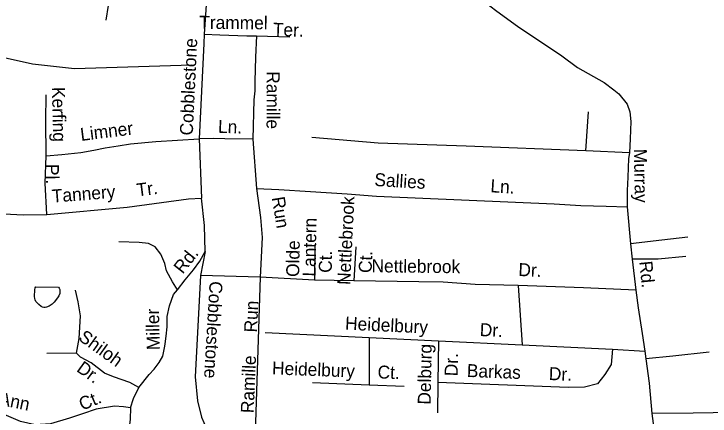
# Model space of a CAD drawing. Extents: x 1547597 to 1699558, y 810033 to 920809.
# Drawn here: x 1610700 to 1615800, y 885936 to 888884 of the extents above; entities that cross this region are included whole.
import ezdxf

# ---------------------------------------------------------------- set-up
doc = ezdxf.new("R2010")
doc.units = 0
for name, color, linetype in [('Exist Hydrographic Misc Water Feature', 7, 'Continuous'), ('Exist Road Non-System Type 51', 7, 'Continuous'), ('Exist Road Non-System Type 51 Label', 7, 'Continuous')]:
    doc.layers.add(name, color=color, linetype=linetype)

msp = doc.modelspace()

# ---------------------------------------------------------------- linework, layer by layer
at = {"layer": 'Exist Hydrographic Misc Water Feature'}
for points in [[(1607764.7, 887035.6), (1607813.7, 886992), (1607988.7, 886998.3), (1608290.7, 887136.6), (1608608.7, 887215.5), (1609237.7, 887481.7), (1609647.7, 887611.3), (1609824.7, 887725.8), (1609942.7, 887848.2), (1610061.7, 888039.5), (1610234.7, 888469.2), (1610310.7, 888553.1), (1610427.7, 888609.8), (1610835.8, 888519.4), (1611143.7, 888483.7), (1612002.7, 888512.2)], [(1610860.2, 886884.7), (1611026.8, 886880.5), (1611032.3, 886873.8), (1611036, 886863.7), (1611037.2, 886850.8), (1611036, 886835.8), (1611030.2, 886818.4), (1611019.6, 886802.2), (1610995.5, 886771.8), (1610981, 886757.3), (1610959.2, 886742.9), (1610939.9, 886733.8), (1610930.2, 886732.5), (1610920, 886732.7), (1610910.3, 886734.5), (1610899.9, 886740.2), (1610882.3, 886755.1), (1610861.7, 886776.6), (1610855.1, 886787.5), (1610852.6, 886798.4), (1610851.6, 886813), (1610854, 886861.7), (1610855.8, 886876.1), (1610860.2, 886884.7)]]:
    msp.add_lwpolyline(points, dxfattribs=at)
at = {"layer": 'Exist Road Non-System Type 51'}
for p, q in [((1612056.5, 887968.8), (1612074.9, 887533.5)), ((1612450.8, 887965.4), (1612477.5, 887603.3)), ((1615192.8, 887469.9), (1615217.1, 887199.5)), ((1612905.4, 887186.5), (1612901.8, 886933.6)), ((1613204.9, 887177.4), (1613191.6, 886926.8)), ((1615217.1, 887199.5), (1615230.6, 887086.1)), ((1612101.7, 887142), (1612066.5, 886967.5)), ((1615230.6, 887086.1), (1615257.5, 886858.1)), ((1612504.3, 886955.7), (1612066.5, 886967.5)), ((1612504.3, 886955.7), (1612463.7, 885658)), ((1612901.8, 886933.6), (1612504.3, 886955.7)), ((1613191.6, 886926.8), (1612901.8, 886933.6)), ((1614395.6, 886893.2), (1614423.2, 886459)), ((1612540.9, 886548.5), (1613303.4, 886512.2)), ((1613303.4, 886512.2), (1613811.1, 886488.1)), ((1613303.4, 886512.2), (1613303.7, 886165.7)), ((1613811.1, 886488.1), (1613805.6, 886181.7)), ((1613811.1, 886488.1), (1614423.2, 886459)), ((1614423.2, 886459), (1615085.3, 886427.4)), ((1615085.3, 886427.4), (1615321.8, 886410.8)), ((1615321.8, 886410.8), (1615329.5, 886356.5)), ((1612888.1, 886181.4), (1613303.7, 886165.7)), ((1613303.7, 886165.7), (1613559.9, 886156)), ((1613805.6, 886181.7), (1613802.4, 885959.1))]:
    msp.add_line(p, q, dxfattribs=at)
for points in [[(1613839.6, 889734.4), (1613865.4, 889546.2), (1613894.9, 889423.8), (1613913.9, 889323.6), (1613953.4, 889236.5), (1613982.3, 889182.2), (1614011.3, 889138.7), (1614054.7, 889075.4), (1614116.2, 889003), (1614164.1, 888960.4), (1614229.2, 888911.5), (1614399.2, 888786.6)], [(1612093.4, 889461.1), (1612118.7, 889366.8), (1612122.2, 889311), (1612127.3, 889236.9), (1612094.5, 888735.8)], [(1611375.6, 888838.5), (1611393, 888945.2), (1611402.9, 889152.8), (1611421.2, 889317.2)], [(1614399.2, 888786.6), (1614623.5, 888638.2), (1614713.9, 888576.7), (1614829.7, 888491.6)], [(1612094.5, 888735.8), (1612091.3, 888666.5), (1612056.5, 887968.8)], [(1612094.5, 888735.8), (1612209.7, 888732.1), (1612407.4, 888723.9), (1612465.5, 888723.3), (1612477.7, 888723)], [(1612477.7, 888723), (1612469.5, 888567.6), (1612464.1, 888389.5), (1612465.5, 888319.4), (1612456.6, 888254.9), (1612450.8, 887965.4)], [(1612477.7, 888723), (1612722.2, 888716.5)], [(1614829.7, 888491.6), (1615024, 888380.9), (1615094.5, 888326.6), (1615132.5, 888297.6), (1615192.1, 888223.6), (1615211.5, 888167.4), (1615220.7, 888095.2), (1615215.3, 887969.4), (1615209, 887864.9)], [(1610935.7, 887844.4), (1610933.9, 888100.4), (1610937.4, 888292.3)], [(1610483.6, 888193.2), (1610491.4, 888059.9), (1610496.9, 887875), (1610499.2, 887658.5), (1610489.4, 887487), (1610541.7, 887423.3), (1610628.9, 887419.3), (1610767.6, 887410.4), (1610940.6, 887412.7)], [(1614890.1, 887879.8), (1614909.3, 888167.7)], [(1610935.7, 887844.4), (1611050.9, 887852.6), (1611190.3, 887868.9), (1611285.6, 887885.2), (1611368.6, 887903.7), (1611464.2, 887917.1), (1611553.7, 887932.2), (1611740.1, 887949.8), (1612056.5, 887968.8)], [(1612450.8, 887965.4), (1612245.2, 887967.9), (1612158.7, 887971.1), (1612056.5, 887968.8)], [(1614890.1, 887879.8), (1614014.1, 887916), (1613368.3, 887937.4), (1612882.8, 887979.4)], [(1615209, 887864.9), (1614890.1, 887879.8)], [(1610940.6, 887412.7), (1610930.2, 887642.4), (1610935.7, 887844.4)], [(1615209, 887864.9), (1615203.8, 887823.6), (1615196.8, 887688.1), (1615194.2, 887588.6), (1615192.8, 887469.9)], [(1612477.5, 887603.3), (1612639.8, 887596.5), (1612873, 887581.4), (1613141.8, 887564.9), (1613355.8, 887548.6), (1614658.9, 887491.8), (1614854.6, 887479.4), (1615039.1, 887475.3), (1615192.8, 887469.9)], [(1612477.5, 887603.3), (1612506.6, 887392.3), (1612518.2, 887245.8), (1612504.3, 886955.7)], [(1610940.6, 887412.7), (1611529.8, 887468.1), (1611978.4, 887528), (1612074.9, 887533.5)], [(1612101.7, 887142), (1612095.9, 887332.6), (1612074.9, 887533.5)], [(1615637.1, 887248.8), (1615447.6, 887225.1), (1615217.1, 887199.5)], [(1611899.2, 886862.3), (1611862.4, 886919.7), (1611818.1, 886999.7), (1611806.7, 887055.5), (1611776.7, 887122.7), (1611735.2, 887175.7), (1611686.6, 887201.4), (1611618, 887208.6), (1611469.4, 887214.3)], [(1611899.2, 886862.3), (1611953.9, 886935.6), (1612014.8, 887008.8), (1612062.3, 887072.4), (1612101.7, 887142)], [(1615623.5, 887107), (1615419.3, 887087.5), (1615230.6, 887086.1)], [(1612066.5, 886967.5), (1612026.9, 886224.2), (1612045.6, 886048.3), (1612073.5, 885927.4), (1612108.1, 885849.9), (1612154.6, 885785.9)], [(1614395.6, 886893.2), (1614080.1, 886901.3), (1613845.8, 886918), (1613665.9, 886920), (1613191.6, 886926.8)], [(1611159.7, 886396.2), (1611178.7, 886504.9), (1611188.1, 886670.6), (1611170.9, 886772.8), (1611151.7, 886858.9)], [(1611616.1, 886146.6), (1611689.9, 886240.3), (1611728.5, 886280.3), (1611763.2, 886327.9), (1611790.6, 886374.2), (1611805.6, 886447.9), (1611808.7, 886465.4), (1611816.3, 886521.6), (1611822, 886590.2), (1611823.9, 886665.7), (1611840.1, 886745.4), (1611869.2, 886827.1), (1611899.2, 886862.3)], [(1615257.5, 886858.1), (1614871.9, 886875.7), (1614395.6, 886893.2)], [(1615257.5, 886858.1), (1615272.4, 886729.9), (1615303.4, 886540.8), (1615321.8, 886410.8)], [(1615085.3, 886427.4), (1615075.9, 886315.2), (1615029, 886239.8), (1614976.2, 886171.6), (1614880.6, 886147.6), (1614760.3, 886145.9), (1613805.6, 886181.7)], [(1615793.7, 886405.3), (1615527.6, 886376.3), (1615329.5, 886356.5)], [(1611159.7, 886396.2), (1610941, 886394.7)], [(1611362.6, 886251.7), (1611265.5, 886326.1), (1611186.8, 886367.6), (1611159.7, 886396.2)], [(1615329.5, 886356.5), (1615353.4, 886176.4), (1615374.9, 885954.2)], [(1611616.1, 886146.6), (1611549.9, 886183.1), (1611429.8, 886224.5), (1611362.6, 886251.7)], [(1611553.9, 885996.7), (1611577.2, 886065.2), (1611616.1, 886146.6)], [(1611553.9, 885996.7), (1611502.3, 886003), (1611438.1, 886009.3), (1611303.6, 885987.3), (1611203.5, 885952.9), (1611106.5, 885920), (1610967.2, 885879.3), (1610854.6, 885871.5), (1610748.2, 885896.5), (1610512, 885996.7)], [(1611553.9, 885996.7), (1611551.9, 885914.3), (1611543, 885833.9), (1611522.6, 885733.7), (1611514.8, 885637.6), (1611497.6, 885528), (1611486.6, 885445), (1611453.8, 885293.1), (1611425.6, 885181.5), (1611413.8, 885079.6), (1611417.1, 885009.1), (1611413, 884954.5), (1611394.3, 884901.3), (1611350.8, 884823), (1611292.4, 884761), (1611257.8, 884724.2), (1611173, 884637.1), (1611053.6, 884502.7), (1610966.5, 884403.6), (1610889.4, 884312.5), (1610780.5, 884199.3)], [(1616664.5, 885994.3), (1616546.9, 886000.1), (1616425.3, 885998.1), (1616304.9, 885997.2), (1616121.2, 885976.9), (1615970.8, 885963.4), (1615676.7, 885957.6), (1615374.9, 885954.2)], [(1615374.9, 885954.2), (1615398.8, 885772), (1615442.8, 885568.5)]]:
    msp.add_lwpolyline(points, dxfattribs=at)

# ---------------------------------------------------------------- texts
at = {"layer": 'Exist Road Non-System Type 51 Label'}
for s, rotation, p in [('Trammel', 359.4298, (1612057.6, 888775.7)), ('Ter.', 357.6192, (1612595.6, 888725.2)), ('Cobblestone', 87.2656, (1612009.8, 887991.6)), ('Ramille', 269.8303, (1612551.9, 888464)), ('Kerfing', 271.3941, (1610978.4, 888347.6)), ('Ln.', 358.0242, (1612194.1, 888013.1)), ('Limner', 7.1635, (1611192.3, 887952.7)), ('Murray', 271.2106, (1615241.8, 887894.4)), ('Pl.', 270.3204, (1610934.4, 887784.3)), ('Sallies', 356.5795, (1613339, 887623.4)), ('Tr.', 7.1724, (1611604.7, 887545.8)), ('Ln.', 356.5795, (1614189.2, 887577.1)), ('Tannery', 4.235, (1610981.5, 887501.3)), ('Run', 279.2932, (1612588.7, 887537.2)), ('Nettlebrook', 87.1412, (1613163, 886896)), ('Lantern', 88.9878, (1612909.7, 886958.2)), ('Olde', 88.9878, (1612789.7, 886955.6)), ('Rd.', 51.5981, (1611936.3, 886972.7)), ('Ct.', 88.9878, (1613028.2, 886985.6)), ('Ct.', 87.1412, (1613319.7, 886982.9)), ('Nettlebrook', 359.3458, (1613319.5, 886990.9)), ('Rd.', 275.8172, (1615281.8, 887068.7)), ('Dr.', 357.5961, (1614394.5, 886963.2)), ('Cobblestone', 266.6802, (1612134.5, 886927.1)), ('Run', 87.6426, (1612481.2, 886547.7)), ('Miller', 91.1655, (1611769.1, 886420.5)), ('Heidelbury', 357.2754, (1613124.8, 886570)), ('Dr.', 357.2754, (1614111.5, 886523.1)), ('Shiloh', 324.2901, (1611166.4, 886497.7)), ('Delburg', 88.9599, (1613753.4, 886019.5)), ('Ramille', 87.6426, (1612456.8, 885956.1)), ('Dr.', 88.9599, (1613950.6, 886227.5)), ('Dr.', 324.2901, (1611152.8, 886269.2)), ('Heidelbury', 357.8392, (1612589.8, 886241.9)), ('Ct.', 357.8392, (1613362.9, 886212.7)), ('Barkas', 357.851, (1614017.2, 886223)), ('Dr.', 357.851, (1614617.9, 886200.5)), ('Ann', 348.4182, (1610583.8, 886020.1)), ('Ct.', 22.7031, (1611200.3, 885974.9))]:
    msp.add_text(s, height=95, rotation=rotation, dxfattribs=at).set_placement(p)

doc.saveas('drawing.dxf')
